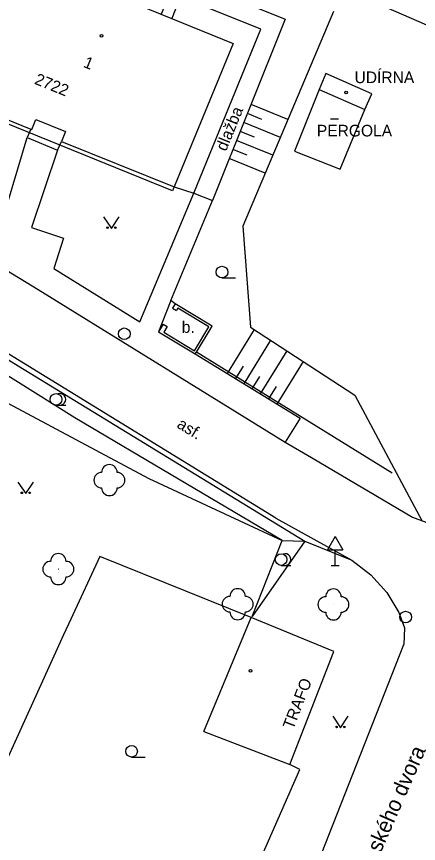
# Model space of a CAD drawing. Extents: x -584400 to -581602, y -1210894 to -1208793.
# Drawn here: x -582385.9 to -582360, y -1210039.1 to -1209985.8 of the extents above; entities that cross this region are included whole.
import ezdxf

# ---------------------------------------------------------------- set-up
doc = ezdxf.new("R2010")
doc.units = 0
for name, color, linetype in [('BUDOVY_MĚŘ', 7, 'Continuous'), ('MAP_ZN_BP', 7, 'Continuous'), ('NÁZVY_ULIC_TOK_SMĚR', 7, 'Continuous'), ('POMOC_POPIS', 7, 'Continuous'), ('ROZHRANÍ_PLOCH', 7, 'Continuous'), ('VÝŠKOPIS', 7, 'Continuous'), ('ZELEŇ', 7, 'Continuous'), ('ZN_BUDOV', 7, 'Continuous'), ('ZN_DOPLŇKOVÉ', 7, 'Continuous'), ('ZN_KULTUR', 7, 'Continuous'), ('Č_POPIS_EVID', 7, 'Continuous')]:
    doc.layers.add(name, color=color, linetype=linetype)

msp = doc.modelspace()

# ---------------------------------------------------------------- linework, layer by layer
at = {"layer": 'BUDOVY_MĚŘ'}
for points in [[(-582404.45, -1209974.31), (-582371.97, -1209987.52)], [(-582375.88, -1209997.02), (-582408.32, -1209983.83)], [(-582375.54, -1209984.93), (-582375.94, -1209985.91)], [(-582371.97, -1209987.52), (-582375.88, -1209997.02)], [(-582366.02, -1209989.46), (-582366.44, -1209990.49)], [(-582363.04, -1209990.77), (-582366.02, -1209989.46)], [(-582366.44, -1209990.49), (-582368.03, -1209994.46)], [(-582366.44, -1209990.49), (-582363.49, -1209991.79)], [(-582363.49, -1209991.79), (-582363.04, -1209990.77)], [(-582365.09, -1209995.64), (-582363.49, -1209991.79)], [(-582384.95, -1209993.08), (-582384.69, -1209992.43)], [(-582384.69, -1209992.43), (-582382.78, -1209993.21)], [(-582385.02, -1209993.05), (-582384.95, -1209993.08)], [(-582382.78, -1209993.21), (-582383.04, -1209993.85)], [(-582368.03, -1209994.46), (-582365.09, -1209995.64)], [(-582373.87, -1210031.91), (-582370.82, -1210024.55)], [(-582373.87, -1210031.91), (-582368.32, -1210034.04), (-582365.5, -1210026.75), (-582370.82, -1210024.55)]]:
    msp.add_lwpolyline(points, dxfattribs=at)
at = {"layer": 'MAP_ZN_BP'}
for centre, radius in [((-582378.99, -1210006.25), 0.375), ((-582378.99, -1210006.25), 0.0005), ((-582360.87, -1210024.521), 0.375), ((-582360.87, -1210024.521), 0.0005)]:
    msp.add_circle(centre, radius, dxfattribs=at)
at = {"layer": 'ROZHRANÍ_PLOCH'}
for points in [[(-582383.84, -1209982.69), (-582383.27, -1209981.29), (-582383.77, -1209981.1), (-582383.35, -1209980.02), (-582368.62, -1209985.95), (-582373.32, -1209997.65)], [(-582418.11, -1209982.77), (-582400.66, -1209993.54), (-582384.53, -1210003.39), (-582368.64, -1210013.24)], [(-582374.52, -1209997.17), (-582370.2, -1209986.61), (-582376.04, -1209984.23), (-582376.61, -1209985.63)], [(-582369.24, -1210018.15), (-582387, -1210007.21), (-582402.75, -1209997.49), (-582420.5, -1209986.58)], [(-582399.05, -1209987.33), (-582385.02, -1209993.05)], [(-582385.02, -1209993.05), (-582385.25, -1209993.59)], [(-582387.13, -1209999.86), (-582385.25, -1209993.59)], [(-582383.29, -1209994.4), (-582383.04, -1209993.85)], [(-582383.04, -1209993.85), (-582375.78, -1209996.78)], [(-582383.29, -1209994.4), (-582384.97, -1209999.4)], [(-582377.99, -1210005.47), (-582374.52, -1209997.17)], [(-582384.97, -1209999.4), (-582382.9, -1210000.09), (-582383.54, -1210002.04), (-582377.99, -1210005.47)], [(-582375.99, -1210004.11), (-582376.79, -1210006.13)], [(-582375.54, -1210004.6), (-582375.62, -1210004.75)], [(-582374.43, -1210007.55), (-582367.67, -1210011.7), (-582368.64, -1210013.24)], [(-582368.64, -1210013.24), (-582366.94, -1210014.22), (-582360.43, -1210018.07), (-582359.5, -1210018.42), (-582358.8, -1210018.48)], [(-582369.24, -1210018.15), (-582364.33, -1210020.86)], [(-582364.33, -1210020.86), (-582363.11, -1210021.8), (-582362.09, -1210022.93), (-582361.3, -1210024.22), (-582360.94, -1210025.21), (-582360.98, -1210026.29)], [(-582371.6, -1210053.31), (-582366.29, -1210039.8), (-582360.98, -1210026.29)]]:
    msp.add_lwpolyline(points, dxfattribs=at)
at = {"layer": 'VÝŠKOPIS'}
for points in [[(-582479.6, -1209964.88), (-582470.31, -1209969.09), (-582466.87, -1209970.57), (-582459.13, -1209970.01), (-582443.2, -1209980.05), (-582423.55, -1209990.66), (-582403.13, -1210001.32), (-582402.46, -1210001.67), (-582388.4, -1210009.72), (-582377.41, -1210015.59), (-582368.83, -1210019.58), (-582367.36, -1210019.62), (-582364.33, -1210020.86)], [(-582365.52, -1209985.45), (-582371.35, -1209999.3)], [(-582368.45, -1209992.43), (-582370.83, -1209991.46)], [(-582370.14, -1209992.42), (-582371.06, -1209992.04)], [(-582368.94, -1209993.58), (-582371.3, -1209992.62)], [(-582370.61, -1209993.57), (-582371.53, -1209993.2)], [(-582369.42, -1209994.73), (-582371.77, -1209993.78)], [(-582371.08, -1209994.73), (-582372, -1209994.36)], [(-582369.91, -1209995.88), (-582372.23, -1209994.94)], [(-582371.35, -1209999.3), (-582370.86, -1210005.83)], [(-582370.62, -1210005.98), (-582372.36, -1210008.82)], [(-582370.86, -1210005.83), (-582364.14, -1210010.2), (-582359.81, -1210018.34)], [(-582369.57, -1210006.66), (-582371.3, -1210009.47)], [(-582368.53, -1210007.35), (-582370.23, -1210010.13)], [(-582367.48, -1210008.03), (-582369.17, -1210010.78)], [(-582371.34, -1210008.34), (-582371.83, -1210009.14)], [(-582370.28, -1210009), (-582370.77, -1210009.8)], [(-582369.21, -1210009.65), (-582369.7, -1210010.45)]]:
    msp.add_lwpolyline(points, dxfattribs=at)
at = {"layer": 'ZELEŇ'}
for points in [[(-582391.51, -1209959.05), (-582394.48, -1209965.78), (-582390.85, -1209967.36), (-582392.84, -1209971.82), (-582385.72, -1209975), (-582374.18, -1209979.91), (-582355.73, -1209987.97), (-582352.6, -1209983.62)], [(-582403.13, -1210001.32), (-582401.57, -1209998.56), (-582385.82, -1210008.32), (-582367.36, -1210019.62)], [(-582368.83, -1210019.58), (-582382.17, -1210011.68), (-582401.37, -1209999.64), (-582402.46, -1210001.67)], [(-582367.36, -1210019.62), (-582370.76, -1210024.48), (-582368.83, -1210019.58)]]:
    msp.add_lwpolyline(points, dxfattribs=at)
for centre in [(-582379.95, -1210015.69), (-582383.24, -1210021.43), (-582371.69, -1210023.69), (-582365.52, -1210023.71)]:
    msp.add_circle(centre, 0.0005, dxfattribs=at)
for centre, start, end in [((-582379.95, -1210015.19), 0, 180), ((-582380.45, -1210015.69), 90, 270), ((-582379.45, -1210015.69), 270, 90), ((-582379.95, -1210016.19), 180, 360), ((-582383.24, -1210020.93), 0, 180), ((-582383.74, -1210021.43), 90, 270), ((-582382.74, -1210021.43), 270, 90), ((-582383.24, -1210021.93), 180, 360), ((-582371.69, -1210023.19), 0, 180), ((-582372.19, -1210023.69), 90, 270), ((-582371.19, -1210023.69), 270, 90), ((-582366.02, -1210023.71), 90, 270), ((-582365.52, -1210023.21), 0, 180), ((-582365.02, -1210023.71), 270, 90), ((-582371.69, -1210024.19), 180, 360), ((-582365.52, -1210024.21), 180, 360)]:
    msp.add_arc(centre, 0.5, start, end, dxfattribs=at)
at = {"layer": 'ZN_BUDOV'}
msp.add_line((-582365.7, -1209992.38), (-582365.2, -1209992.38), dxfattribs=at)
for centre in [(-582380.46, -1209987.03), (-582364.71, -1209990.69), (-582370.86, -1210027.99)]:
    msp.add_circle(centre, 0.0875, dxfattribs=at)
at = {"layer": 'ZN_DOPLŇKOVÉ'}
for p, q in [((-582365.41, -1210019.324), (-582365.91, -1210020.19)), ((-582365.41, -1210019.324), (-582364.91, -1210020.19)), ((-582365.91, -1210020.19), (-582364.91, -1210020.19)), ((-582365.41, -1210021.19), (-582365.41, -1210020.19)), ((-582365.66, -1210021.19), (-582365.16, -1210021.19))]:
    msp.add_line(p, q, dxfattribs=at)
for points in [[(-582385.25, -1209993.59), (-582383.29, -1209994.4)], [(-582375.78, -1209996.78), (-582374.52, -1209997.17)], [(-582374.52, -1209997.17), (-582373.32, -1209997.65)], [(-582375.99, -1210004.11), (-582373.32, -1209997.65)], [(-582375.72, -1210004.32), (-582375.99, -1210004.11)], [(-582375.72, -1210004.32), (-582375.88, -1210004.59), (-582375.62, -1210004.75)], [(-582374.35, -1210007.43), (-582373.34, -1210005.75), (-582375.72, -1210004.32)], [(-582376.49, -1210005.63), (-582376.23, -1210005.78), (-582376.45, -1210006.15), (-582374.48, -1210007.34), (-582373.54, -1210005.8), (-582375.54, -1210004.6)], [(-582376.49, -1210005.63), (-582376.79, -1210006.13), (-582374.43, -1210007.55), (-582374.35, -1210007.43)], [(-582361.73, -1210015.25), (-582374.35, -1210007.43)], [(-582370.82, -1210024.55), (-582380.56, -1210020.62), (-582382.44, -1210024.66)], [(-582382.44, -1210024.66), (-582382.9, -1210025.66)], [(-582382.9, -1210025.66), (-582389.08, -1210039.28)], [(-582389.48, -1210040.24), (-582391.62, -1210044.78), (-582376.12, -1210053.59), (-582367.68, -1210034.36), (-582368.32, -1210034.04)]]:
    msp.add_lwpolyline(points, dxfattribs=at)
at = {"layer": 'ZN_KULTUR'}
for p, q in [((-582372.7, -1210002.645), (-582371.825, -1210002.645)), ((-582383.39, -1210010.855), (-582382.765, -1210010.855)), ((-582368.89, -1210021.185), (-582368.265, -1210021.185)), ((-582378.52, -1210033.555), (-582377.645, -1210033.555))]:
    msp.add_line(p, q, dxfattribs=at)
for points in [[(-582380.32, -1209998.7), (-582379.82, -1209999.45), (-582379.32, -1209998.7)], [(-582385.84, -1210015.81), (-582385.34, -1210016.56), (-582384.84, -1210015.81)], [(-582365.57, -1210030.91), (-582365.07, -1210031.66), (-582364.57, -1210030.91)]]:
    msp.add_lwpolyline(points, dxfattribs=at)
for centre, radius in [((-582380.07, -1209999.4), 0.05), ((-582379.57, -1209999.4), 0.05), ((-582372.7, -1210002.27), 0.375), ((-582383.39, -1210010.48), 0.375), ((-582385.59, -1210016.51), 0.05), ((-582385.09, -1210016.51), 0.05), ((-582368.89, -1210020.81), 0.375), ((-582365.32, -1210031.61), 0.05), ((-582364.82, -1210031.61), 0.05), ((-582378.52, -1210033.18), 0.375)]:
    msp.add_circle(centre, radius, dxfattribs=at)
for centre in [(-582383.14, -1210010.48), (-582368.64, -1210020.81)]:
    msp.add_arc(centre, 0.375, 249.4944, 109.0474, dxfattribs=at)

# ---------------------------------------------------------------- texts
at = {"layer": 'NÁZVY_ULIC_TOK_SMĚR'}
msp.add_text('U Jánského dvora', height=1, rotation=66.3458, dxfattribs=at).set_placement((-582363.88, -1210042.97))
at = {"layer": 'POMOC_POPIS'}
for s, p in [('UDÍRNA', (-582364.16, -1209990.08)), ('PERGOLA', (-582366.59, -1209993.52)), ('b.', (-582375.29, -1210006.19))]:
    msp.add_text(s, height=0.75, dxfattribs=at).set_placement(p)
for s, rotation, p in [('dlažba', 67.7101, (-582372.44, -1209994.52)), ('asf.', 328.3195, (-582375.66, -1210012.26)), ('TRAFO', 68.9898, (-582368.11, -1210031.82))]:
    msp.add_text(s, height=0.75, rotation=rotation, dxfattribs=at).set_placement(p)
at = {"layer": 'Č_POPIS_EVID'}
for s, p in [('1', (-582381.68, -1209989.02)), ('2722', (-582384.83, -1209990.11))]:
    msp.add_text(s, height=0.75, rotation=337.883, dxfattribs=at).set_placement(p)

doc.saveas('drawing.dxf')
